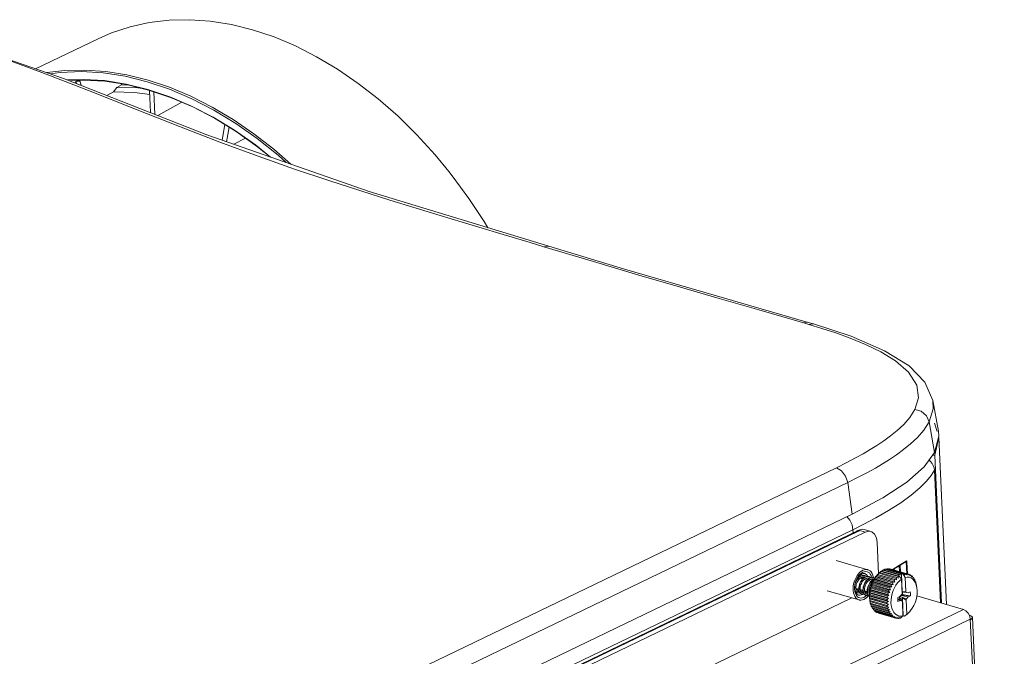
# Model space of a CAD drawing. Header units: millimetres. Extents: x 3925 to 5043, y -86 to 778.
# Tile 271 of 439: x 4931 to 4974, y 137 to 165. Entities that reach past the tile are written whole.
import ezdxf

# ---------------------------------------------------------------- set-up
doc = ezdxf.new("R2010")
doc.units = ezdxf.units.MM
doc.header["$LTSCALE"] = 46.255
for name, color, linetype in [('H30-RIGHT-CODXF_CONTINUOUS_LINE', 7, 'CONTINUOUS'), ('H30K-FOG-FILDXF_CONTINUOUS_LINE', 7, 'CONTINUOUS'), ('H30K-FRONT-CDXF_CONTINUOUS_LINE', 7, 'CONTINUOUS'), ('H30K-SPONGE-DXF_CONTINUOUS_LINE', 7, 'CONTINUOUS'), ('H30K-TOP-COVDXF_CONTINUOUS_LINE', 7, 'CONTINUOUS'), ('PJ-LENS-B10RDXF_CONTINUOUS_LINE', 7, 'CONTINUOUS'), ('SW3DPS-52-39DXF_CONTINUOUS_LINE', 7, 'CONTINUOUS')]:
    doc.layers.add(name, color=color, linetype=linetype)

msp = doc.modelspace()

# ---------------------------------------------------------------- linework, layer by layer
at = {"layer": 'H30-RIGHT-CODXF_CONTINUOUS_LINE', "color": 7, "linetype": 'Continuous', "lineweight": 0}
for p, q in [((4970.5636, 144.7614), (4970.7111, 144.9866)), ((4970.6967, 145.0895), (4970.7111, 144.9866)), ((4970.7111, 144.9866), (4970.9773, 139.2042)), ((4966.8879, 142.9638), (4967.0166, 142.8098)), ((4918.8246, 119.106), (4967.1528, 142.3929)), ((4967.1528, 142.3929), (4967.1593, 142.2522)), ((4968.8904, 140.6544), (4968.9118, 140.6668)), ((4968.9051, 140.6507), (4968.9119, 140.6444)), ((4968.9096, 140.6532), (4969.477, 141.008)), ((4968.9118, 140.6668), (4969.1924, 140.8369)), ((4968.9352, 140.6692), (4968.9632, 140.6434)), ((4968.9632, 140.6434), (4968.9715, 140.6308)), ((4969.187, 140.5578), (4969.1749, 140.8191)), ((4969.1924, 140.8369), (4969.4849, 141.025)), ((4969.2233, 140.5472), (4969.2098, 140.8409)), ((4969.5084, 141.013), (4969.5115, 140.9954)), ((4969.5115, 140.9954), (4969.5363, 140.4562))]:
    msp.add_line(p, q, dxfattribs=at)
for points in [[(4970.4803, 145.4312), (4970.5449, 145.3716), (4970.6123, 145.2851)], [(4970.6123, 145.2851), (4970.6634, 145.1901), (4970.6967, 145.0895)], [(4967.1528, 142.3929), (4967.6345, 142.6317), (4968.1574, 142.9085), (4968.7107, 143.2274), (4969.2388, 143.5664), (4969.7036, 143.9063), (4970.0788, 144.2262), (4970.3599, 144.5112), (4970.5636, 144.7614)], [(4967.0166, 142.8098), (4967.1128, 142.6062), (4967.1528, 142.3929)], [(4969.4525, 140.9927), (4969.4887, 140.9897), (4969.5018, 140.9914), (4969.5115, 140.9954)], [(4969.4704, 141.0067), (4969.4736, 141.0046), (4969.4754, 140.9995), (4969.4999, 140.4668)], [(4969.4849, 141.025), (4969.4828, 141.0146), (4969.477, 141.008)], [(4969.4849, 141.025), (4969.4945, 141.0277), (4969.5026, 141.0234), (4969.5084, 141.013)]]:
    msp.add_lwpolyline(points, dxfattribs=at)
at = {"layer": 'H30K-FOG-FILDXF_CONTINUOUS_LINE', "color": 7, "linetype": 'Continuous', "lineweight": 0}
for p, q in [((4916.5453, 117.864), (4967.4042, 142.3702)), ((4967.6877, 142.2878), (4967.4042, 142.3702)), ((4967.9291, 142.3154), (4967.6455, 142.3979)), ((4916.8288, 117.7815), (4967.6877, 142.2878)), ((4968.2094, 141.8313), (4968.2719, 140.4743)), ((4967.1113, 139.4144), (4944.4052, 128.4736)), ((4971.9804, 138.9124), (4969.9443, 139.5046)), ((4920.1418, 113.9342), (4971.9804, 138.9124)), ((4972.1855, 138.7527), (4972.2522, 138.6225)), ((4972.2522, 138.6225), (4972.2798, 138.4837)), ((4972.353, 138.5121), (4972.2809, 138.4606)), ((4972.3719, 138.5603), (4972.353, 138.5121)), ((4972.371, 138.5682), (4972.3719, 138.5603)), ((4972.372, 138.5603), (4973.7648, 108.2969)), ((4920.4413, 113.5054), (4972.2798, 138.4837)), ((4973.6748, 108.1741), (4972.2798, 138.4837))]:
    msp.add_line(p, q, dxfattribs=at)
for points in [[(4967.4042, 142.3702), (4967.5571, 142.4093), (4967.6455, 142.3977)], [(4967.929, 142.3153), (4967.8407, 142.3268), (4967.6877, 142.2878)], [(4968.2094, 141.8313), (4968.1756, 142.0337), (4968.0971, 142.1932), (4967.9817, 142.2942), (4967.929, 142.3153)], [(4971.9804, 138.9124), (4972.0901, 138.8545), (4972.1855, 138.7527)], [(4972.2423, 138.6611), (4972.3321, 138.6206), (4972.371, 138.5682)]]:
    msp.add_lwpolyline(points, dxfattribs=at)
at = {"layer": 'H30K-FRONT-CDXF_CONTINUOUS_LINE', "color": 7, "linetype": 'Continuous', "lineweight": 0}
for p, q in [((4970.8285, 146.6811), (4970.7204, 147.0421)), ((4970.7255, 145.6472), (4970.909, 146.4121)), ((4970.909, 146.4121), (4970.8974, 146.4506)), ((4971.244, 139.1266), (4970.9087, 146.4121)), ((4970.6396, 145.6513), (4970.7255, 145.6472)), ((4971.0227, 139.191), (4970.7255, 145.6472))]:
    msp.add_line(p, q, dxfattribs=at)
at = {"layer": 'H30K-SPONGE-DXF_CONTINUOUS_LINE', "color": 7, "linetype": 'Continuous', "lineweight": 0}
for p, q in [((4916.6269, 117.9033), (4967.3226, 142.3309)), ((4916.6553, 117.8951), (4967.3509, 142.3227)), ((4916.6647, 117.8923), (4967.3604, 142.3199)), ((4916.6704, 117.8907), (4967.366, 142.3183)), ((4965.6665, 141.4993), (4916.6704, 117.8907))]:
    msp.add_line(p, q, dxfattribs=at)
for points in [[(4967.4561, 142.3727), (4967.4383, 142.3698), (4967.4184, 142.3655), (4967.4005, 142.3608), (4967.3806, 142.3546), (4967.3626, 142.3482), (4967.3417, 142.3397)], [(4967.4465, 142.3572), (4967.4346, 142.3542), (4967.4226, 142.3507), (4967.4086, 142.3463), (4967.3966, 142.342), (4967.3846, 142.3375), (4967.37, 142.3314)], [(4967.3417, 142.3397), (4967.3397, 142.3388), (4967.3357, 142.337), (4967.3337, 142.3361), (4967.3297, 142.3343), (4967.3277, 142.3334), (4967.3226, 142.3309)], [(4967.37, 142.3314), (4967.368, 142.3305), (4967.3641, 142.3288), (4967.3621, 142.3279), (4967.3581, 142.326), (4967.3561, 142.3251), (4967.3509, 142.3227)], [(4967.3795, 142.3287), (4967.3775, 142.3278), (4967.3735, 142.326), (4967.3715, 142.3251), (4967.3675, 142.3233), (4967.3655, 142.3224), (4967.3604, 142.3199)], [(4967.3852, 142.327), (4967.3832, 142.3261), (4967.3792, 142.3244), (4967.3772, 142.3235), (4967.3732, 142.3216), (4967.3712, 142.3207), (4967.366, 142.3183)], [(4967.4559, 142.3545), (4967.444, 142.3514), (4967.432, 142.348), (4967.4181, 142.3435), (4967.4061, 142.3393), (4967.3941, 142.3347), (4967.3795, 142.3287)], [(4967.4425, 142.3478), (4967.4346, 142.3454), (4967.4246, 142.3422), (4967.4146, 142.3387), (4967.4046, 142.335), (4967.3966, 142.3318), (4967.3852, 142.327)]]:
    msp.add_lwpolyline(points, dxfattribs=at)
at = {"layer": 'H30K-TOP-COVDXF_CONTINUOUS_LINE', "color": 7, "linetype": 'Continuous', "lineweight": 0}
for p, q in [((4932.6714, 162.1003), (4926.6367, 164.1716)), ((4953.6528, 154.747), (4953.0521, 154.928)), ((4955.8183, 154.0969), (4953.6528, 154.747)), ((4953.8655, 154.7666), (4957.1817, 153.7758)), ((4961.0882, 152.6352), (4957.1817, 153.7758)), ((4965.2008, 151.4435), (4961.0882, 152.6352)), ((4965.055, 151.4044), (4963.0461, 151.987)), ((4964.9612, 151.4317), (4965.1619, 151.4548)), ((4965.2275, 151.3543), (4965.055, 151.4044)), ((4965.4287, 151.3773), (4965.2008, 151.4435)), ((4965.2275, 151.3543), (4965.4285, 151.3774)), ((4965.7962, 151.1826), (4965.2275, 151.3543)), ((4970.8842, 146.698), (4970.6447, 148.0276)), ((4970.484, 147.1091), (4970.7202, 145.7626)), ((4968.2035, 146.073), (4968.498, 146.2706)), ((4967.9105, 145.8899), (4968.2035, 146.073)), ((4970.2685, 145.1386), (4970.7202, 145.7626)), ((4918.1044, 121.8119), (4966.4326, 145.0987)), ((4966.4326, 145.0987), (4966.8805, 145.3206)), ((4967.7833, 144.8921), (4968.1332, 145.0862)), ((4918.5968, 121.1687), (4966.925, 144.4555)), ((4966.925, 144.4555), (4967.1214, 143.0763)), ((4967.1214, 143.0763), (4918.7931, 119.7895))]:
    msp.add_line(p, q, dxfattribs=at)
for points in [[(4953.0521, 154.928), (4951.7362, 155.3239), (4950.9592, 155.5578), (4950.0887, 155.8204), (4949.1298, 156.1107), (4948.0821, 156.4299), (4946.9309, 156.7847), (4945.6592, 157.1843), (4944.2636, 157.6356), (4942.7592, 158.1413), (4941.1681, 158.7011), (4939.5029, 159.3154), (4937.7374, 159.9947), (4935.8172, 160.7551), (4933.7669, 161.5701), (4931.7287, 162.3567), (4929.8239, 163.0497), (4928.0662, 163.6425)], [(4953.8655, 154.7666), (4946.0222, 157.1561), (4938.9288, 159.6359), (4932.6714, 162.1003)], [(4953.6559, 154.7461), (4953.8426, 154.7724), (4953.8655, 154.7666)], [(4963.0461, 151.987), (4961.3143, 152.4884), (4959.6229, 152.9793), (4957.8077, 153.5095), (4955.8183, 154.0969)], [(4970.6445, 148.0281), (4970.3006, 148.8315), (4969.6042, 149.5454), (4968.5385, 150.2088), (4967.0759, 150.8396), (4965.4285, 151.3774)], [(4969.853, 147.6386), (4970.0153, 148.1566), (4969.9452, 148.7045), (4969.5843, 149.2722), (4969.0144, 149.762), (4968.3682, 150.1557), (4967.7, 150.4803), (4967.0379, 150.7531), (4966.4004, 150.9844), (4965.7962, 151.1826)], [(4970.484, 147.1091), (4970.6579, 147.6645), (4970.645, 148.0261)], [(4968.498, 146.2706), (4968.7922, 146.486), (4969.0847, 146.7246), (4969.3693, 146.9923), (4969.6329, 147.2951), (4969.853, 147.6386)], [(4969.853, 147.6386), (4970.1403, 147.562), (4970.368, 147.371), (4970.484, 147.1091)], [(4969.0575, 145.6661), (4969.3645, 145.8908), (4969.671, 146.1409), (4969.9706, 146.4228), (4970.2496, 146.7433), (4970.484, 147.1091)], [(4970.7202, 145.7626), (4970.9047, 146.479), (4970.8851, 146.6981)], [(4966.8805, 145.3206), (4967.2676, 145.5234), (4967.6068, 145.7115), (4967.9105, 145.8899)], [(4968.1332, 145.0862), (4968.4474, 145.2707), (4968.7512, 145.4605), (4969.0575, 145.6661)], [(4966.4326, 145.0987), (4966.6551, 144.9689), (4966.8327, 144.7368), (4966.925, 144.4555)], [(4967.1214, 143.0763), (4968.455, 143.7788), (4969.5101, 144.4694), (4970.2685, 145.1386)], [(4966.925, 144.4555), (4967.3849, 144.6833), (4967.7833, 144.8921)]]:
    msp.add_lwpolyline(points, dxfattribs=at)
at = {"layer": 'PJ-LENS-B10RDXF_CONTINUOUS_LINE', "color": 7, "linetype": 'Continuous', "lineweight": 0}
for p, q in [((4934.1782, 163.8313), (4931.4533, 162.5184)), ((4933.5442, 162.056), (4932.8481, 162.0307)), ((4933.5342, 162.024), (4932.9306, 161.9982)), ((4933.2172, 161.9285), (4933.1587, 161.9084)), ((4933.1926, 161.9721), (4933.1834, 162.009)), ((4933.1926, 161.9721), (4933.3724, 161.9787)), ((4933.2339, 161.8787), (4933.2087, 161.98)), ((4933.3724, 161.9787), (4933.3629, 162.0167)), ((4933.3724, 161.9787), (4933.3889, 161.9866)), ((4933.3889, 161.9866), (4933.4357, 161.7993)), ((4934.9933, 161.7077), (4935.1991, 161.8173)), ((4935.1991, 161.8173), (4935.1878, 161.8623)), ((4935.4958, 161.8087), (4935.1991, 161.8173)), ((4936.3847, 161.5911), (4935.4228, 161.8266)), ((4934.5694, 161.3528), (4934.8531, 161.5121)), ((4934.9933, 161.7077), (4934.8531, 161.5121)), ((4937.3104, 161.2996), (4936.3576, 161.6201)), ((4937.3501, 161.2663), (4936.3847, 161.5911)), ((4936.4718, 160.6035), (4936.427, 161.5769)), ((4936.6618, 160.5287), (4936.6165, 161.5131)), ((4936.7853, 160.4801), (4937.841, 161.0563)), ((4938.3145, 160.8538), (4937.3501, 161.2663)), ((4939.5954, 159.4028), (4939.7209, 160.0803)), ((4939.9065, 159.9663), (4939.7895, 159.335)), ((4940.1061, 159.2243), (4940.6153, 159.4923)), ((4949.5019, 158.0373), (4949.6539, 157.8439))]:
    msp.add_line(p, q, dxfattribs=at)
for points in [[(4934.1782, 163.8313), (4934.7628, 164.0855), (4935.5787, 164.3552), (4936.4132, 164.5394), (4937.2854, 164.6428), (4938.1714, 164.6619), (4939.0822, 164.5974), (4940.0023, 164.4499), (4940.9331, 164.2194)], [(4940.9331, 164.2194), (4941.8678, 163.9073), (4942.799, 163.5163), (4943.7285, 163.0456), (4944.6404, 162.5035), (4945.5459, 161.8831), (4946.4202, 161.2018), (4947.2834, 160.4437), (4948.1027, 159.638), (4948.9059, 158.7569), (4949.5019, 158.0373)], [(4936.3713, 162.0213), (4935.4404, 162.2518), (4934.5204, 162.3993), (4933.6096, 162.4638), (4932.7235, 162.4447), (4931.9389, 162.3517)], [(4932.0955, 162.298), (4932.5292, 162.3586), (4933.458, 162.3935), (4934.3995, 162.3371), (4935.3613, 162.1894), (4936.3301, 161.9519), (4937.303, 161.6257), (4938.2771, 161.2115), (4939.2391, 160.7153), (4940.1967, 160.1327), (4941.1262, 159.4787), (4942.0459, 158.7399), (4942.3925, 158.425)], [(4935.4228, 161.8266), (4934.4712, 161.9711), (4933.5342, 162.024)], [(4936.3576, 161.6201), (4935.4086, 161.8538), (4934.4665, 161.9997), (4933.5442, 162.056)], [(4942.6, 158.3525), (4941.8584, 159.0037), (4940.9841, 159.685), (4940.0786, 160.3054), (4939.1666, 160.8475), (4938.2372, 161.3183), (4937.3059, 161.7092), (4936.3713, 162.0213)], [(4936.4352, 161.3991), (4935.774, 161.4857), (4934.8531, 161.5121)], [(4936.1285, 161.6538), (4935.9204, 161.6811), (4934.9933, 161.7077)], [(4940.144, 159.8342), (4939.2065, 160.4057), (4938.2645, 160.8928), (4937.3104, 161.2996)], [(4940.2163, 159.7761), (4939.2715, 160.3562), (4938.3145, 160.8538)], [(4941.713, 158.6625), (4941.0538, 159.1929), (4940.144, 159.8342)], [(4941.694, 158.6692), (4941.1428, 159.1172), (4940.2163, 159.7761)], [(4949.6539, 157.8439), (4950.3806, 156.8569), (4951.0426, 155.8558), (4951.208, 155.5762)]]:
    msp.add_lwpolyline(points, dxfattribs=at)
at = {"layer": 'SW3DPS-52-39DXF_CONTINUOUS_LINE', "color": 7, "linetype": 'Continuous', "lineweight": 0}
for p, q in [((4966.4186, 141.0479), (4967.8037, 140.645)), ((4968.495, 140.6399), (4969.1896, 140.4378)), ((4968.5516, 140.6635), (4968.5109, 140.6352)), ((4968.5516, 140.6635), (4969.2462, 140.4614)), ((4968.5863, 140.6745), (4969.3424, 140.4545)), ((4968.6425, 140.6865), (4968.6099, 140.6676)), ((4968.6425, 140.6865), (4969.3986, 140.4666)), ((4968.6766, 140.6904), (4969.4327, 140.4705)), ((4968.7313, 140.6907), (4968.7101, 140.6806)), ((4968.7313, 140.6907), (4969.4874, 140.4708)), ((4968.7642, 140.6873), (4969.5203, 140.4674)), ((4968.8164, 140.6759), (4968.8107, 140.6738)), ((4968.8164, 140.6759), (4969.5725, 140.456)), ((4967.3941, 140.4678), (4967.3377, 140.3931)), ((4967.3945, 140.2961), (4967.3566, 140.3071)), ((4967.4116, 140.3865), (4967.4365, 140.4106)), ((4967.4641, 140.3536), (4967.4185, 140.3196)), ((4967.4212, 140.2335), (4967.4562, 140.2684)), ((4967.4365, 140.4106), (4967.4881, 140.4472)), ((4967.4562, 140.2684), (4967.4931, 140.2968)), ((4967.4602, 140.3887), (4967.4742, 140.3853)), ((4967.5116, 140.3789), (4967.4641, 140.3536)), ((4967.5795, 140.2422), (4967.4654, 140.2754)), ((4967.4742, 140.3853), (4967.4735, 140.3855)), ((4967.4931, 140.3785), (4967.4742, 140.3853)), ((4967.4915, 140.4464), (4967.4878, 140.447)), ((4967.4878, 140.2927), (4967.495, 140.2668)), ((4967.4918, 140.4463), (4967.4881, 140.4472)), ((4967.4918, 140.4463), (4967.4915, 140.4464)), ((4967.5152, 140.438), (4967.4915, 140.4464)), ((4967.5017, 140.3736), (4967.4931, 140.3785)), ((4967.4931, 140.2968), (4967.5311, 140.3182)), ((4967.5598, 140.3949), (4967.5116, 140.3789)), ((4967.6074, 140.4012), (4967.5598, 140.3949)), ((4967.6076, 140.3377), (4967.645, 140.335)), ((4967.6492, 140.2997), (4967.6289, 140.3361)), ((4967.645, 140.335), (4967.6592, 140.3315)), ((4967.6764, 140.3926), (4967.6457, 140.399)), ((4967.7645, 140.1884), (4967.6504, 140.2216)), ((4967.6592, 140.3315), (4967.6584, 140.3317)), ((4967.6765, 140.3254), (4967.6584, 140.3317)), ((4967.6773, 140.2138), (4967.6717, 140.2381)), ((4967.674, 140.3263), (4967.6862, 140.3195)), ((4967.6768, 140.3925), (4967.6764, 140.3926)), ((4967.7004, 140.3841), (4967.6764, 140.3926)), ((4967.6866, 140.3197), (4967.6765, 140.3254)), ((4967.7927, 140.2839), (4967.8299, 140.2812)), ((4967.8507, 140.3416), (4967.8058, 140.3467)), ((4967.8342, 140.2459), (4967.8139, 140.2823)), ((4967.8299, 140.2812), (4967.8442, 140.2777)), ((4967.8322, 140.2806), (4967.8398, 140.2489)), ((4967.8442, 140.2777), (4967.8435, 140.2779)), ((4967.8632, 140.2708), (4967.8442, 140.2777)), ((4967.8615, 140.3388), (4967.8507, 140.3416)), ((4967.8618, 140.3387), (4967.8615, 140.3388)), ((4967.8852, 140.3303), (4967.8615, 140.3388)), ((4967.8717, 140.266), (4967.8632, 140.2708)), ((4967.9775, 140.2301), (4968.0149, 140.2274)), ((4968.0191, 140.1921), (4967.9989, 140.2285)), ((4968.0464, 140.285), (4968.0018, 140.2926)), ((4968.0149, 140.2274), (4968.0292, 140.2239)), ((4968.0643, 140.2162), (4968.0191, 140.1921)), ((4968.0292, 140.2239), (4968.0284, 140.2241)), ((4968.0469, 140.2176), (4968.0292, 140.2239)), ((4968.0468, 140.2849), (4968.0464, 140.285)), ((4968.0702, 140.2766), (4968.0464, 140.285)), ((4968.0566, 140.2121), (4968.0469, 140.2176)), ((4968.0958, 140.2624), (4968.0702, 140.2766)), ((4968.0848, 140.2225), (4968.8409, 140.0026)), ((4968.9143, 140.0045), (4968.0913, 140.2438)), ((4968.1275, 140.2926), (4968.8835, 140.0727)), ((4968.1421, 140.3293), (4968.1891, 140.3849)), ((4968.1551, 140.3336), (4968.9112, 140.1137)), ((4968.9838, 140.1073), (4968.1609, 140.3467)), ((4968.1891, 140.3849), (4968.2352, 140.4355)), ((4968.2026, 140.3965), (4968.9586, 140.1766)), ((4968.2349, 140.4351), (4968.2329, 140.4327)), ((4968.2329, 140.4327), (4968.989, 140.2127)), ((4968.2352, 140.4355), (4968.2349, 140.4351)), ((4968.2371, 140.4374), (4968.2352, 140.4355)), ((4969.0601, 140.1981), (4968.2371, 140.4374)), ((4968.2841, 140.4872), (4969.0402, 140.2673)), ((4968.3165, 140.5178), (4969.0726, 140.2979)), ((4968.3707, 140.5628), (4969.1267, 140.3429)), ((4968.4045, 140.5873), (4969.1606, 140.3674)), ((4968.4604, 140.622), (4969.155, 140.4199)), ((4968.989, 140.2127), (4969.0601, 140.1981)), ((4969.0726, 140.2979), (4969.1415, 140.275)), ((4969.1359, 140.3746), (4969.155, 140.4199)), ((4969.1606, 140.3674), (4969.1891, 140.3541)), ((4969.1891, 140.3541), (4969.2729, 140.2319)), ((4969.1896, 140.4378), (4969.2185, 140.4091)), ((4969.2185, 140.4091), (4969.2462, 140.4614)), ((4969.2965, 139.6229), (4969.2729, 140.2319)), ((4969.2783, 140.4717), (4969.3398, 140.4538)), ((4969.3089, 139.6822), (4969.2783, 140.4717)), ((4969.3398, 140.4538), (4969.3424, 140.4545)), ((4969.4389, 140.3094), (4969.3398, 140.4538)), ((4969.3424, 140.4545), (4969.4005, 140.4091)), ((4969.4327, 140.4705), (4969.4543, 140.4497)), ((4969.4389, 140.3094), (4969.4624, 139.7004)), ((4969.4543, 140.4497), (4969.4862, 140.4187)), ((4969.5203, 140.4674), (4969.5619, 140.4184)), ((4969.5619, 140.4184), (4969.5688, 140.4102)), ((4969.6035, 140.4455), (4969.6379, 140.3963)), ((4969.6112, 140.4344), (4969.6521, 140.4225)), ((4969.6379, 140.3963), (4969.6467, 140.3837)), ((4969.6806, 140.405), (4969.6954, 140.3795)), ((4969.6954, 140.3795), (4969.7247, 140.371)), ((4969.6954, 140.3795), (4969.7183, 140.3397)), ((4969.7501, 140.3469), (4969.7685, 140.3084)), ((4969.7685, 140.3084), (4969.7889, 140.3025)), ((4969.7685, 140.3084), (4969.7823, 140.2791)), ((4969.8108, 140.2722), (4969.8244, 140.2372)), ((4969.8244, 140.2372), (4969.8374, 140.2031)), ((4969.8301, 140.2221), (4969.8434, 140.2183)), ((4967.2314, 139.7196), (4967.2232, 139.8038)), ((4967.2238, 139.8497), (4967.2255, 139.8235)), ((4967.2254, 139.7817), (4967.2275, 139.7838)), ((4967.2255, 139.8235), (4967.2357, 139.7725)), ((4967.2275, 139.7838), (4967.2322, 139.7898)), ((4967.4088, 139.7959), (4967.2891, 139.8307)), ((4967.3034, 139.7694), (4967.2927, 139.8058)), ((4967.3664, 139.7873), (4967.3828, 139.8035)), ((4967.5938, 139.7421), (4967.4741, 139.7769)), ((4967.9495, 140.1346), (4967.8354, 140.1678)), ((4967.8467, 139.7529), (4967.8482, 139.8002)), ((4967.8623, 140.16), (4967.8567, 140.1843)), ((4967.9188, 139.7881), (4968.6749, 139.5682)), ((4967.9312, 139.8396), (4968.6872, 139.6197)), ((4968.7582, 139.6444), (4967.9353, 139.8837)), ((4967.955, 139.9228), (4968.711, 139.7028)), ((4967.9717, 139.9731), (4968.7278, 139.7531)), ((4968.0191, 140.1921), (4967.9735, 140.1581)), ((4968.8004, 139.7707), (4967.9774, 140.0101)), ((4968.0024, 140.0534), (4968.7585, 139.8335)), ((4968.0233, 140.1015), (4968.7794, 139.8816)), ((4968.8527, 139.8915), (4968.0298, 140.1309)), ((4968.0603, 140.1775), (4968.8164, 139.9576)), ((4968.7794, 139.8816), (4968.8527, 139.8915)), ((4968.8409, 140.0026), (4968.9143, 140.0045)), ((4968.9112, 140.1137), (4968.9838, 140.1073)), ((4969.8614, 140.1824), (4969.8722, 140.1473)), ((4969.8722, 140.1473), (4969.8825, 140.1131)), ((4969.8798, 140.1221), (4969.8872, 140.12)), ((4969.9168, 140.0109), (4969.9194, 140.0095)), ((4969.9285, 139.9648), (4969.9308, 139.9516)), ((4969.9446, 139.8725), (4969.9308, 139.9516)), ((4966.0335, 139.7279), (4967.4187, 139.325)), ((4967.2402, 139.7604), (4967.2266, 139.7567)), ((4967.2486, 139.738), (4967.2312, 139.7377)), ((4967.2312, 139.7376), (4967.2489, 139.7371)), ((4967.2328, 139.7109), (4967.2314, 139.7196)), ((4967.249, 139.6421), (4967.2328, 139.7109)), ((4967.2357, 139.7725), (4967.2525, 139.7275)), ((4967.2525, 139.7275), (4967.2753, 139.6899)), ((4967.2913, 139.6755), (4967.3191, 139.6502)), ((4967.318, 139.7395), (4967.3034, 139.7694)), ((4967.3363, 139.7162), (4967.318, 139.7395)), ((4967.3191, 139.6502), (4967.3507, 139.6343)), ((4967.3344, 139.6408), (4967.3549, 139.633)), ((4967.3585, 139.6997), (4967.3363, 139.7162)), ((4967.3507, 139.6343), (4967.3546, 139.6331)), ((4967.3546, 139.6331), (4967.3549, 139.633)), ((4967.3731, 139.6939), (4967.3585, 139.6997)), ((4967.372, 139.6942), (4967.3731, 139.6939)), ((4967.3883, 139.6911), (4967.3731, 139.694)), ((4967.3731, 139.6939), (4967.3875, 139.6909)), ((4967.421, 139.7178), (4967.4378, 139.6731)), ((4967.4882, 139.7161), (4967.4776, 139.7523)), ((4967.5029, 139.686), (4967.4882, 139.7161)), ((4967.5212, 139.6625), (4967.5029, 139.686)), ((4967.5127, 139.6733), (4967.53, 139.6863)), ((4967.5195, 139.5869), (4967.5399, 139.5792)), ((4967.53, 139.6863), (4967.5659, 139.7236)), ((4967.5396, 139.5793), (4967.5399, 139.5792)), ((4967.5569, 139.6404), (4967.5581, 139.6401)), ((4967.5659, 139.7236), (4967.5819, 139.7456)), ((4967.6058, 139.6648), (4967.6226, 139.6197)), ((4967.7788, 139.6883), (4967.6591, 139.7231)), ((4967.6733, 139.6622), (4967.6626, 139.6985)), ((4967.6683, 139.5602), (4967.6972, 139.5374)), ((4967.6972, 139.5374), (4967.7246, 139.5255)), ((4967.7045, 139.5331), (4967.7249, 139.5254)), ((4967.7246, 139.5255), (4967.7249, 139.5254)), ((4967.742, 139.5866), (4967.7431, 139.5863)), ((4967.7907, 139.6113), (4967.8075, 139.566)), ((4967.8425, 139.7561), (4967.8521, 139.7013)), ((4967.8619, 139.6641), (4967.8441, 139.6693)), ((4967.8521, 139.7013), (4967.8467, 139.7529)), ((4967.8705, 139.638), (4967.8538, 139.6235)), ((4967.8563, 139.6152), (4967.8742, 139.6307)), ((4967.8721, 139.58), (4967.8581, 139.6088)), ((4967.8756, 139.6278), (4967.8677, 139.6435)), ((4967.8708, 139.4912), (4967.8715, 139.4907)), ((4968.7004, 139.257), (4967.8774, 139.4963)), ((4967.8821, 139.4353), (4968.6382, 139.2154)), ((4968.7052, 139.1334), (4967.8822, 139.3728)), ((4967.8822, 139.3728), (4967.8864, 139.3408)), ((4967.883, 139.5171), (4968.6391, 139.2972)), ((4967.884, 139.3861), (4968.6401, 139.1662)), ((4968.7078, 139.385), (4967.8848, 139.6243)), ((4967.8859, 139.5681), (4968.642, 139.3482)), ((4967.8946, 139.652), (4968.6507, 139.4321)), ((4967.9024, 139.7037), (4968.6585, 139.4838)), ((4968.7272, 139.515), (4967.9043, 139.7543)), ((4968.7078, 139.385), (4968.6507, 139.4321)), ((4969.1096, 139.3692), (4969.1136, 139.4309)), ((4969.1098, 139.3728), (4969.2925, 139.2802)), ((4969.1102, 139.3537), (4969.2136, 139.2951)), ((4969.1247, 139.3653), (4969.1114, 139.397)), ((4969.1136, 139.4309), (4969.2066, 139.4767)), ((4969.2986, 139.3424), (4969.1809, 139.4111)), ((4969.4923, 139.3736), (4969.201, 139.474)), ((4969.2066, 139.4767), (4969.2815, 139.5635)), ((4969.5673, 139.4604), (4969.2425, 139.5183)), ((4969.3183, 139.5356), (4969.2453, 139.5216)), ((4969.2815, 139.5635), (4969.2965, 139.6229)), ((4969.2927, 139.7195), (4969.3089, 139.6822)), ((4969.2944, 139.6773), (4969.4814, 139.6569)), ((4969.5603, 139.642), (4969.2945, 139.6734)), ((4969.319, 139.4232), (4969.2986, 139.3424)), ((4969.3089, 139.6822), (4969.4624, 139.7004)), ((4969.3173, 139.6707), (4969.3181, 139.6662)), ((4969.3523, 139.6666), (4969.3181, 139.6662)), ((4969.3183, 139.5356), (4969.6253, 139.5092)), ((4969.4774, 139.3142), (4969.319, 139.4232)), ((4969.3495, 138.6337), (4969.319, 139.4232)), ((4969.3205, 139.5604), (4969.6259, 139.5091)), ((4969.4624, 139.7004), (4969.4814, 139.6569)), ((4969.4923, 139.3736), (4969.4774, 139.3142)), ((4969.4814, 139.6569), (4969.5603, 139.642)), ((4969.5673, 139.4604), (4969.4923, 139.3736)), ((4969.5603, 139.642), (4969.6536, 139.6832)), ((4969.6603, 139.5062), (4969.5673, 139.4604)), ((4969.6561, 139.67), (4969.6228, 139.6696)), ((4969.6259, 139.5091), (4969.6603, 139.5062)), ((4969.6536, 139.6832), (4969.6561, 139.67)), ((4967.8842, 139.3395), (4967.8979, 139.2605)), ((4967.8864, 139.3408), (4967.8911, 139.308)), ((4967.8911, 139.308), (4968.6472, 139.0881)), ((4967.8978, 139.2616), (4968.6539, 139.0417)), ((4967.8978, 139.2616), (4967.8979, 139.2605)), ((4968.722, 139.0167), (4967.8991, 139.2561)), ((4967.9126, 139.1887), (4968.6687, 138.9687)), ((4967.924, 139.1459), (4968.6801, 138.9259)), ((4967.9462, 139.0796), (4968.7023, 138.8597)), ((4967.9621, 139.0412), (4968.7182, 138.8213)), ((4967.9914, 138.9829), (4968.7475, 138.763)), ((4968.0114, 138.9498), (4968.7674, 138.7298)), ((4968.028, 138.9449), (4968.0471, 138.9004)), ((4968.7004, 139.257), (4968.6391, 139.2972)), ((4968.7052, 139.1334), (4968.6401, 139.1662)), ((4968.722, 139.0167), (4968.6539, 139.0417)), ((4968.7506, 138.9092), (4968.6801, 138.9259)), ((4969.2136, 139.2951), (4969.1205, 139.254)), ((4969.2147, 139.3253), (4969.2097, 139.3222)), ((4969.2925, 139.2802), (4969.2136, 139.2951)), ((4969.2314, 139.3112), (4969.2147, 139.3253)), ((4969.3114, 139.2367), (4969.2925, 139.2802)), ((4969.2986, 139.3424), (4969.3008, 139.2612)), ((4969.335, 138.6277), (4969.3114, 139.2367)), ((4969.4774, 139.3142), (4969.501, 138.7052)), ((4968.0471, 138.9004), (4968.8032, 138.6805)), ((4968.0709, 138.8732), (4968.8269, 138.6533)), ((4968.0954, 138.866), (4968.1124, 138.8339)), ((4968.1124, 138.8339), (4968.8685, 138.6139)), ((4968.1394, 138.813), (4968.8955, 138.5931)), ((4968.1741, 138.8029), (4968.1859, 138.7845)), ((4968.1859, 138.7845), (4968.942, 138.5646)), ((4968.2157, 138.7704), (4968.9718, 138.5505)), ((4968.2637, 138.7564), (4968.2662, 138.7532)), ((4968.2662, 138.7532), (4969.0223, 138.5333)), ((4968.7905, 138.8129), (4968.7182, 138.8213)), ((4968.8407, 138.7297), (4968.7674, 138.7298)), ((4968.9004, 138.6612), (4968.8269, 138.6533)), ((4968.9387, 138.6024), (4968.8955, 138.5931)), ((4968.9683, 138.6088), (4968.9387, 138.6024)), ((4968.988, 138.5556), (4968.9718, 138.5505)), ((4969.0432, 138.5735), (4968.988, 138.5556)), ((4969.0684, 138.5323), (4969.0543, 138.5263)), ((4969.1237, 138.5559), (4969.0684, 138.5323)), ((4969.0684, 138.5323), (4969.1079, 138.5208)), ((4969.1688, 138.5354), (4969.1415, 138.521)), ((4969.208, 138.5565), (4969.1688, 138.5354)), ((4969.1688, 138.5354), (4969.1971, 138.5272)), ((4969.2589, 138.552), (4969.2316, 138.5346)), ((4969.335, 138.6277), (4969.2589, 138.552)), ((4969.3268, 138.6195), (4969.3337, 138.6236)), ((4969.3337, 138.6236), (4969.3495, 138.6337)), ((4969.3495, 138.6337), (4969.411, 138.6158)), ((4969.411, 138.6158), (4969.501, 138.7052)), ((4969.4135, 138.6175), (4969.411, 138.6158)), ((4969.4618, 138.6594), (4969.4687, 138.6574)), ((4969.4853, 138.6709), (4969.4687, 138.6574)), ((4969.5019, 138.685), (4969.4853, 138.6709)), ((4969.5547, 138.7349), (4969.5515, 138.7343)), ((4969.6397, 138.8271), (4969.5812, 138.763))]:
    msp.add_line(p, q, dxfattribs=at)
for points in [[(4967.8037, 140.645), (4967.7839, 140.65), (4967.7201, 140.6556), (4967.6538, 140.6462), (4967.5865, 140.622)], [(4968.0511, 140.2833), (4968.0437, 140.3314), (4968.0204, 140.4131), (4967.988, 140.4853), (4967.9471, 140.5463), (4967.8987, 140.5947), (4967.8439, 140.6296), (4967.8037, 140.645)], [(4968.4604, 140.622), (4968.4777, 140.6312), (4968.495, 140.6399)], [(4968.5516, 140.6635), (4968.5689, 140.6693), (4968.5863, 140.6745)], [(4968.6425, 140.6865), (4968.6596, 140.6888), (4968.6766, 140.6904)], [(4968.7313, 140.6907), (4968.7479, 140.6894), (4968.7642, 140.6873)], [(4967.3377, 140.3931), (4967.2876, 140.3092), (4967.2446, 140.2181), (4967.2098, 140.1217), (4967.184, 140.0223), (4967.1677, 139.9221), (4967.1614, 139.8233), (4967.165, 139.7281), (4967.1787, 139.6386)], [(4967.2232, 139.8038), (4967.2247, 139.8919), (4967.2356, 139.9825), (4967.2558, 140.0731), (4967.2846, 140.1612), (4967.3219, 140.2459), (4967.3663, 140.3241)], [(4967.4156, 140.3058), (4967.3747, 140.2617), (4967.3376, 140.2112), (4967.3053, 140.1557), (4967.2782, 140.0963), (4967.2572, 140.0349), (4967.2425, 139.9729), (4967.2346, 139.9124), (4967.2333, 139.8542)], [(4967.4185, 140.3196), (4967.3759, 140.2778), (4967.3372, 140.2296), (4967.3031, 140.176), (4967.2745, 140.1186), (4967.2539, 140.0645)], [(4967.2927, 139.8058), (4967.2866, 139.8477), (4967.2855, 139.894), (4967.2898, 139.9436), (4967.2995, 139.9952), (4967.3146, 140.0474), (4967.3349, 140.0987), (4967.3598, 140.1476), (4967.3888, 140.1929), (4967.4212, 140.2335)], [(4967.3663, 140.3241), (4967.4168, 140.3937), (4967.4397, 140.4203)], [(4967.5865, 140.622), (4967.5199, 140.5836), (4967.4552, 140.5318), (4967.3941, 140.4678)], [(4967.4011, 140.3026), (4967.3954, 140.3605), (4967.3947, 140.3633)], [(4967.4035, 140.3754), (4967.4225, 140.3464), (4967.4304, 140.3285)], [(4967.4354, 140.3322), (4967.4205, 140.3591), (4967.405, 140.3775)], [(4967.6032, 140.2655), (4967.5607, 140.2238), (4967.522, 140.1755), (4967.488, 140.122), (4967.4594, 140.0646), (4967.4367, 140.0048), (4967.4202, 139.9439), (4967.4102, 139.8834), (4967.407, 139.8246)], [(4967.4142, 140.3902), (4967.4233, 140.3915), (4967.4602, 140.3887)], [(4967.5057, 140.371), (4967.4595, 140.3426), (4967.4156, 140.3058)], [(4967.6203, 140.2697), (4967.5776, 140.2285), (4967.5385, 140.1804), (4967.5038, 140.1267), (4967.4744, 140.0689), (4967.4506, 140.0082), (4967.4331, 139.9461), (4967.4222, 139.8845), (4967.418, 139.8249)], [(4967.4215, 140.3913), (4967.4247, 140.3893), (4967.4496, 140.3643), (4967.4592, 140.3499)], [(4967.463, 140.3527), (4967.4618, 140.3545), (4967.4347, 140.3831), (4967.4222, 140.3914)], [(4967.4397, 140.4203), (4967.4719, 140.453), (4967.5305, 140.5007), (4967.5909, 140.5356), (4967.6517, 140.5569), (4967.7115, 140.5642), (4967.7688, 140.5574), (4967.8222, 140.5365), (4967.8706, 140.5021), (4967.9127, 140.4548), (4967.9471, 140.3966), (4967.9735, 140.3279), (4967.9813, 140.2933)], [(4967.4705, 139.8405), (4967.4748, 139.8902), (4967.4846, 139.9419), (4967.4998, 139.9941), (4967.5201, 140.0453), (4967.545, 140.0941), (4967.574, 140.1394), (4967.6064, 140.18), (4967.6415, 140.2148)], [(4967.4735, 140.3855), (4967.489, 140.3801), (4967.5012, 140.3733)], [(4967.4881, 140.4472), (4967.5409, 140.4719), (4967.5934, 140.4839), (4967.6443, 140.4829), (4967.6689, 140.4775)], [(4967.5044, 140.2641), (4967.5015, 140.276), (4967.4931, 140.2968)], [(4967.6457, 140.399), (4967.5999, 140.3996), (4967.5529, 140.3901), (4967.5057, 140.371)], [(4967.5772, 140.3972), (4967.5556, 140.4156), (4967.5152, 140.438)], [(4967.5311, 140.3182), (4967.5695, 140.3319), (4967.6076, 140.3377)], [(4967.5638, 140.2468), (4967.5589, 140.2756), (4967.5442, 140.3229)], [(4967.5571, 140.3275), (4967.575, 140.3038), (4967.5953, 140.2655), (4967.5973, 140.2597)], [(4967.7884, 140.2118), (4967.7459, 140.1702), (4967.7073, 140.1221), (4967.6734, 140.0689), (4967.6449, 140.0118), (4967.6221, 139.9522), (4967.6054, 139.8914), (4967.5953, 139.8308), (4967.592, 139.7718)], [(4967.6964, 140.325), (4967.6488, 140.2996), (4967.6032, 140.2655)], [(4967.8161, 140.2248), (4967.773, 140.1857), (4967.7331, 140.1395), (4967.6974, 140.0874), (4967.6667, 140.0309), (4967.6415, 139.9711), (4967.6224, 139.9096), (4967.6096, 139.8479), (4967.6035, 139.7876)], [(4967.6768, 140.3925), (4967.6536, 140.3979), (4967.6074, 140.4012)], [(4967.712, 140.327), (4967.6653, 140.3027), (4967.6203, 140.2697)], [(4967.6415, 140.2148), (4967.6783, 140.2431), (4967.7161, 140.2643)], [(4967.6689, 140.4775), (4967.6921, 140.469), (4967.7355, 140.4425), (4967.7734, 140.4041), (4967.8047, 140.355), (4967.8082, 140.3463)], [(4967.7927, 140.3474), (4967.7448, 140.3411), (4967.6964, 140.325)], [(4967.7622, 140.3434), (4967.7408, 140.3617), (4967.7004, 140.3841)], [(4967.8058, 140.3467), (4967.7593, 140.3419), (4967.712, 140.327)], [(4967.7161, 140.2643), (4967.7544, 140.2781), (4967.7927, 140.2839)], [(4967.7421, 140.2737), (4967.76, 140.2501), (4967.7804, 140.2115), (4967.7823, 140.2059)], [(4968.0603, 140.2087), (4968.0209, 140.1856), (4967.9765, 140.1499), (4967.9349, 140.1065), (4967.8972, 140.0566), (4967.8639, 140.0012), (4967.8361, 139.942), (4967.8143, 139.8805), (4967.7989, 139.8185), (4967.7902, 139.7576), (4967.7881, 139.699), (4967.7928, 139.6442), (4967.8039, 139.5947), (4967.8211, 139.552), (4967.8437, 139.5171), (4967.8708, 139.4912)], [(4967.8815, 140.2712), (4967.8339, 140.2458), (4967.7884, 140.2118)], [(4967.8618, 140.3387), (4967.8389, 140.3441), (4967.7927, 140.3474)], [(4967.9083, 140.2776), (4967.8614, 140.2556), (4967.8161, 140.2248)], [(4967.8262, 140.1608), (4967.8631, 140.1892), (4967.9009, 140.2105)], [(4967.8435, 140.2779), (4967.8589, 140.2725), (4967.8711, 140.2657)], [(4967.8842, 139.3395), (4967.8746, 139.4102), (4967.8694, 139.5441), (4967.8798, 139.6835), (4967.9056, 139.8244), (4967.946, 139.9632), (4967.9999, 140.096), (4968.0658, 140.2191), (4968.1421, 140.3293)], [(4967.9775, 140.2936), (4967.9297, 140.2872), (4967.8815, 140.2712)], [(4967.9472, 140.2895), (4967.9256, 140.308), (4967.8852, 140.3303)], [(4967.9009, 140.2105), (4967.9391, 140.2242), (4967.9775, 140.2301)], [(4968.0018, 140.2926), (4967.9554, 140.2901), (4967.9083, 140.2776)], [(4967.9271, 140.2199), (4967.9451, 140.1962), (4967.9654, 140.1576), (4967.9674, 140.1521)], [(4968.0468, 140.2849), (4968.0239, 140.2903), (4967.9775, 140.2936)], [(4968.0284, 140.2241), (4968.0442, 140.2186), (4968.0562, 140.2119)], [(4968.0603, 140.1775), (4968.0724, 140.2002), (4968.0848, 140.2225)], [(4968.0913, 140.2438), (4968.0879, 140.2333), (4968.0848, 140.2225)], [(4968.1275, 140.2926), (4968.109, 140.268), (4968.0913, 140.2438)], [(4968.1275, 140.2926), (4968.1412, 140.3133), (4968.1551, 140.3336)], [(4968.1609, 140.3467), (4968.1579, 140.3402), (4968.1551, 140.3336)], [(4968.2026, 140.3965), (4968.1813, 140.3714), (4968.1609, 140.3467)], [(4968.2026, 140.3965), (4968.2176, 140.4148), (4968.2329, 140.4327)], [(4968.2841, 140.4872), (4968.2602, 140.4621), (4968.2371, 140.4374)], [(4968.2841, 140.4872), (4968.3003, 140.5028), (4968.3165, 140.5178)], [(4968.3707, 140.5628), (4968.3441, 140.5383), (4968.3209, 140.5165)], [(4968.3707, 140.5628), (4968.3875, 140.5754), (4968.4045, 140.5873)], [(4968.4604, 140.622), (4968.4315, 140.5987), (4968.4141, 140.5845)], [(4969.2729, 140.2319), (4969.1858, 140.1621), (4969.1038, 140.075), (4969.0288, 139.9726), (4968.9628, 139.8577), (4968.9075, 139.733), (4968.8641, 139.6018), (4968.8338, 139.4671), (4968.8173, 139.3326), (4968.8151, 139.2014), (4968.8272, 139.0769), (4968.8534, 138.9622), (4968.8928, 138.8602), (4968.9446, 138.7734), (4969.0075, 138.704), (4969.0799, 138.6537), (4969.16, 138.6238), (4969.2457, 138.6151), (4969.335, 138.6277)], [(4968.9586, 140.1766), (4968.9737, 140.1949), (4968.989, 140.2127)], [(4969.0402, 140.2673), (4969.0564, 140.2828), (4969.0726, 140.2979)], [(4969.0601, 140.1981), (4969.0504, 140.2322), (4969.0402, 140.2673)], [(4969.1267, 140.3429), (4969.1436, 140.3554), (4969.1606, 140.3674)], [(4969.1415, 140.275), (4969.1344, 140.3085), (4969.1267, 140.3429)], [(4969.1896, 140.4378), (4969.1723, 140.4292), (4969.155, 140.4199)], [(4969.2783, 140.4717), (4969.2623, 140.4668), (4969.2462, 140.4614)], [(4969.3986, 140.4666), (4969.4157, 140.4689), (4969.4327, 140.4705)], [(4969.4005, 140.4091), (4969.3997, 140.4375), (4969.3986, 140.4666)], [(4969.7663, 140.2331), (4969.6939, 140.2834), (4969.6139, 140.3133), (4969.5281, 140.322), (4969.4389, 140.3094)], [(4969.4862, 140.4187), (4969.487, 140.4444), (4969.4874, 140.4708)], [(4969.4874, 140.4708), (4969.5039, 140.4695), (4969.5203, 140.4674)], [(4969.5688, 140.4102), (4969.5708, 140.4328), (4969.5725, 140.456)], [(4969.5725, 140.456), (4969.5881, 140.4511), (4969.6035, 140.4455)], [(4969.6467, 140.3837), (4969.6495, 140.4028), (4969.6521, 140.4225)], [(4969.6521, 140.4225), (4969.6665, 140.4141), (4969.6806, 140.405)], [(4969.7183, 140.3397), (4969.7216, 140.3551), (4969.7247, 140.371)], [(4969.7247, 140.371), (4969.7376, 140.3593), (4969.7501, 140.3469)], [(4969.9446, 139.8725), (4969.9205, 139.9749), (4969.8811, 140.0769), (4969.8292, 140.1637), (4969.7663, 140.2331)], [(4969.7823, 140.2791), (4969.7857, 140.2906), (4969.7889, 140.3025)], [(4969.7889, 140.3025), (4969.8, 140.2876), (4969.8108, 140.2722)], [(4969.8374, 140.2031), (4969.8405, 140.2105), (4969.8434, 140.2183)], [(4969.8434, 140.2183), (4969.8526, 140.2006), (4969.8614, 140.1824)], [(4967.2333, 139.8542), (4967.2387, 139.7999), (4967.2504, 139.7512), (4967.2682, 139.7094), (4967.2913, 139.6755)], [(4967.3252, 139.8202), (4967.3053, 139.8005), (4967.2962, 139.7938)], [(4967.2983, 139.7867), (4967.3086, 139.7933), (4967.3349, 139.8174)], [(4967.3733, 139.8062), (4967.3538, 139.7868), (4967.3221, 139.7632), (4967.3096, 139.7568)], [(4967.3117, 139.7526), (4967.3314, 139.7619), (4967.3664, 139.7873)], [(4967.407, 139.8246), (4967.4106, 139.7688), (4967.421, 139.7178)], [(4967.418, 139.8249), (4967.4206, 139.7687), (4967.4297, 139.7174)], [(4967.4776, 139.7523), (4967.4716, 139.7941), (4967.4705, 139.8405)], [(4967.6035, 139.7876), (4967.6042, 139.7304), (4967.6114, 139.6778), (4967.6248, 139.6314), (4967.6439, 139.5918), (4967.6683, 139.5602)], [(4967.6626, 139.6985), (4967.6566, 139.7403), (4967.6555, 139.7865), (4967.6598, 139.836), (4967.6695, 139.8875), (4967.6846, 139.9396), (4967.7048, 139.9908), (4967.7297, 140.0398), (4967.7587, 140.0851), (4967.7911, 140.1258), (4967.8262, 140.1608)], [(4967.9735, 140.1581), (4967.9308, 140.1164), (4967.8921, 140.0681), (4967.8582, 140.0146), (4967.8296, 139.9573), (4967.8068, 139.8977), (4967.7903, 139.837), (4967.7803, 139.7766), (4967.777, 139.7178), (4967.7805, 139.6623), (4967.7907, 139.6113)], [(4967.8405, 139.7335), (4967.8449, 139.7832), (4967.8547, 139.8348), (4967.8699, 139.8868), (4967.8902, 139.9378), (4967.915, 139.9866), (4967.944, 140.0318), (4967.9765, 140.0724), (4967.9997, 140.0954)], [(4967.9188, 139.7881), (4967.9113, 139.7711), (4967.9043, 139.7543)], [(4967.9188, 139.7881), (4967.9248, 139.8139), (4967.9312, 139.8396)], [(4967.9353, 139.8837), (4967.9331, 139.862), (4967.9312, 139.8396)], [(4967.955, 139.9228), (4967.9449, 139.9031), (4967.9353, 139.8837)], [(4967.955, 139.9228), (4967.9631, 139.948), (4967.9717, 139.9731)], [(4967.9774, 140.0101), (4967.9744, 139.9918), (4967.9717, 139.9731)], [(4968.0024, 140.0534), (4967.9896, 140.0316), (4967.9774, 140.0101)], [(4968.0024, 140.0534), (4968.0127, 140.0776), (4968.0233, 140.1015)], [(4968.0298, 140.1309), (4968.0264, 140.1164), (4968.0233, 140.1015)], [(4968.0603, 140.1775), (4968.0447, 140.154), (4968.0298, 140.1309)], [(4968.7585, 139.8335), (4968.7688, 139.8577), (4968.7794, 139.8816)], [(4968.8004, 139.7707), (4968.7799, 139.8017), (4968.7585, 139.8335)], [(4968.8164, 139.9576), (4968.8285, 139.9803), (4968.8409, 140.0026)], [(4968.8527, 139.8915), (4968.8349, 139.9242), (4968.8164, 139.9576)], [(4968.8835, 140.0727), (4968.8973, 140.0934), (4968.9112, 140.1137)], [(4968.9143, 140.0045), (4968.8993, 140.0382), (4968.8835, 140.0727)], [(4968.9838, 140.1073), (4968.9716, 140.1415), (4968.9586, 140.1766)], [(4969.6396, 138.8271), (4969.6701, 138.8621), (4969.745, 138.9645), (4969.811, 139.0794), (4969.8664, 139.2041), (4969.9098, 139.3353), (4969.9401, 139.47), (4969.9565, 139.6045), (4969.9587, 139.7357), (4969.9466, 139.8602), (4969.9446, 139.8725)], [(4969.8825, 140.1131), (4969.885, 140.1164), (4969.8872, 140.12)], [(4969.8872, 140.12), (4969.8942, 140.0998), (4969.9008, 140.0793)], [(4969.9008, 140.0793), (4969.9091, 140.0447), (4969.9168, 140.0109)], [(4969.9194, 140.0095), (4969.9242, 139.9873), (4969.9285, 139.9648)], [(4967.1787, 139.6386), (4967.202, 139.5569), (4967.2345, 139.4848), (4967.2753, 139.4238), (4967.3237, 139.3753), (4967.3785, 139.3405), (4967.4187, 139.325)], [(4967.2272, 139.7541), (4967.2374, 139.7557), (4967.2414, 139.7574)], [(4967.2593, 139.6612), (4967.2355, 139.7198), (4967.2286, 139.7483)], [(4967.7541, 139.5209), (4967.7505, 139.517), (4967.692, 139.4694), (4967.6316, 139.4345), (4967.5708, 139.4132), (4967.511, 139.4058), (4967.4537, 139.4127), (4967.4002, 139.4336), (4967.3518, 139.468), (4967.3097, 139.5152), (4967.2754, 139.5734), (4967.249, 139.6421)], [(4967.2541, 139.6741), (4967.2564, 139.6741), (4967.2849, 139.6798)], [(4967.3951, 139.5387), (4967.3719, 139.5472), (4967.3285, 139.5737), (4967.2906, 139.612), (4967.2593, 139.6612)], [(4967.2753, 139.6899), (4967.303, 139.6608), (4967.3344, 139.6408)], [(4967.3495, 139.7064), (4967.3828, 139.7284), (4967.4131, 139.7562)], [(4967.3546, 139.6331), (4967.377, 139.6285), (4967.4141, 139.6286), (4967.4528, 139.6383), (4967.4576, 139.6406)], [(4967.3875, 139.6909), (4967.4186, 139.6916), (4967.4296, 139.695)], [(4967.4285, 139.6978), (4967.4159, 139.6933), (4967.3883, 139.6911)], [(4967.5841, 139.5748), (4967.5759, 139.5689), (4967.5231, 139.5443), (4967.4706, 139.5323), (4967.4197, 139.5332), (4967.3951, 139.5387)], [(4967.4187, 139.325), (4967.4385, 139.3201), (4967.5024, 139.3145), (4967.5687, 139.3239), (4967.6359, 139.3481)], [(4967.4297, 139.7174), (4967.445, 139.6723), (4967.4661, 139.6347), (4967.4923, 139.6055), (4967.5226, 139.5858)], [(4967.4378, 139.6731), (4967.4605, 139.6357), (4967.4882, 139.6068), (4967.5195, 139.5869)], [(4967.5167, 139.7645), (4967.5004, 139.7456), (4967.4838, 139.7311)], [(4967.4862, 139.7229), (4967.5147, 139.7474), (4967.5268, 139.7616)], [(4967.5581, 139.6401), (4967.5433, 139.646), (4967.5212, 139.6625)], [(4967.5396, 139.5793), (4967.562, 139.5747), (4967.5991, 139.5748), (4967.638, 139.5845), (4967.6426, 139.5868)], [(4967.6135, 139.644), (4967.6007, 139.6394), (4967.5733, 139.6373), (4967.5581, 139.6402)], [(4967.5581, 139.6401), (4967.5729, 139.637), (4967.604, 139.6379), (4967.6146, 139.6412)], [(4967.592, 139.7718), (4967.5955, 139.716), (4967.6058, 139.6648)], [(4967.6226, 139.6197), (4967.6454, 139.582), (4967.6732, 139.553), (4967.7045, 139.5331)], [(4967.6359, 139.3481), (4967.7026, 139.3865), (4967.7672, 139.4382), (4967.8284, 139.5022), (4967.8402, 139.518)], [(4967.7017, 139.7107), (4967.6851, 139.6915), (4967.6688, 139.6773)], [(4967.6713, 139.669), (4967.7012, 139.6951), (4967.7118, 139.7078)], [(4967.7063, 139.6086), (4967.6879, 139.6321), (4967.6733, 139.6622)], [(4967.6977, 139.6195), (4967.7155, 139.633), (4967.7514, 139.6704), (4967.7669, 139.6917)], [(4967.7431, 139.5863), (4967.7284, 139.5921), (4967.7063, 139.6086)], [(4967.7246, 139.5255), (4967.747, 139.5209), (4967.7842, 139.521), (4967.8229, 139.5307), (4967.8276, 139.533)], [(4967.7985, 139.5902), (4967.7859, 139.5857), (4967.7584, 139.5835), (4967.7431, 139.5864)], [(4967.7431, 139.5863), (4967.7583, 139.5832), (4967.7894, 139.5842), (4967.7996, 139.5873)], [(4967.8075, 139.566), (4967.8304, 139.5283), (4967.8582, 139.4992), (4967.8715, 139.4908)], [(4967.8581, 139.6088), (4967.8475, 139.6451), (4967.8415, 139.6871), (4967.8405, 139.7335)], [(4967.8634, 139.6588), (4967.8561, 139.646), (4967.8498, 139.6373)], [(4967.8677, 139.6435), (4967.8532, 139.6952), (4967.8521, 139.7013)], [(4967.883, 139.5171), (4967.88, 139.5067), (4967.8774, 139.4963)], [(4967.8774, 139.4963), (4967.8796, 139.4662), (4967.8821, 139.4353)], [(4967.884, 139.3861), (4967.8829, 139.4106), (4967.8821, 139.4353)], [(4967.884, 139.3861), (4967.883, 139.3794), (4967.8822, 139.3728)], [(4967.883, 139.5171), (4967.8842, 139.5425), (4967.8859, 139.5681)], [(4967.8946, 139.652), (4967.8895, 139.638), (4967.8848, 139.6243)], [(4967.8848, 139.6243), (4967.8852, 139.5966), (4967.8859, 139.5681)], [(4967.8946, 139.652), (4967.8983, 139.6778), (4967.9024, 139.7037)], [(4967.9043, 139.7543), (4967.9031, 139.7294), (4967.9024, 139.7037)], [(4968.6391, 139.2972), (4968.6403, 139.3226), (4968.642, 139.3482)], [(4968.642, 139.3482), (4968.6754, 139.3667), (4968.7078, 139.385)], [(4968.6507, 139.4321), (4968.6544, 139.4579), (4968.6585, 139.4838)], [(4968.6585, 139.4838), (4968.6934, 139.4995), (4968.7272, 139.515)], [(4968.6749, 139.5682), (4968.6808, 139.5939), (4968.6872, 139.6197)], [(4968.7272, 139.515), (4968.7015, 139.5412), (4968.6749, 139.5682)], [(4968.6872, 139.6197), (4968.7233, 139.6321), (4968.7582, 139.6444)], [(4968.711, 139.7028), (4968.7192, 139.7281), (4968.7278, 139.7531)], [(4968.7582, 139.6444), (4968.7351, 139.6732), (4968.711, 139.7028)], [(4968.7278, 139.7531), (4968.7647, 139.762), (4968.8004, 139.7707)], [(4969.1205, 139.254), (4969.1119, 139.3097), (4969.1096, 139.3692)], [(4969.1805, 139.4638), (4969.1802, 139.4584), (4969.1801, 139.4352), (4969.1809, 139.4111)], [(4969.1809, 139.4111), (4969.1919, 139.3828), (4969.2032, 139.3542), (4969.2147, 139.3253)], [(4969.3181, 139.6662), (4969.3224, 139.6327), (4969.3232, 139.5972), (4969.3205, 139.5604)], [(4969.3205, 139.5604), (4969.3196, 139.5522), (4969.3189, 139.5439), (4969.3183, 139.5356)], [(4969.6561, 139.67), (4969.6628, 139.6179), (4969.6642, 139.5629), (4969.6603, 139.5062)], [(4967.8978, 139.2616), (4967.8942, 139.2846), (4967.8911, 139.308)], [(4967.8979, 139.2605), (4967.8983, 139.2589), (4967.8991, 139.2561)], [(4967.8991, 139.2561), (4967.9056, 139.2228), (4967.9126, 139.1887)], [(4967.924, 139.1459), (4967.9181, 139.1671), (4967.9126, 139.1887)], [(4967.9288, 139.1445), (4967.9367, 139.1145), (4967.9462, 139.0796)], [(4967.9621, 139.0412), (4967.9539, 139.0602), (4967.9462, 139.0796)], [(4967.9723, 139.0383), (4967.9791, 139.018), (4967.9914, 138.9829)], [(4968.0114, 138.9498), (4968.0012, 138.966), (4967.9914, 138.9829)], [(4968.6382, 139.2154), (4968.6698, 139.2364), (4968.7004, 139.257)], [(4968.6401, 139.1662), (4968.6389, 139.1907), (4968.6382, 139.2154)], [(4968.6472, 139.0881), (4968.6767, 139.111), (4968.7052, 139.1334)], [(4968.6539, 139.0417), (4968.6503, 139.0647), (4968.6472, 139.0881)], [(4968.6687, 138.9687), (4968.6958, 138.993), (4968.722, 139.0167)], [(4968.6801, 138.9259), (4968.6742, 138.9472), (4968.6687, 138.9687)], [(4968.0709, 138.8732), (4968.0588, 138.8865), (4968.0471, 138.9004)], [(4968.1394, 138.813), (4968.1257, 138.8231), (4968.1124, 138.8339)], [(4968.2157, 138.7704), (4968.2007, 138.7771), (4968.1859, 138.7845)], [(4968.7023, 138.8597), (4968.7269, 138.8847), (4968.7506, 138.9092)], [(4968.7182, 138.8213), (4968.71, 138.8403), (4968.7023, 138.8597)], [(4968.7475, 138.763), (4968.7694, 138.7882), (4968.7905, 138.8129)], [(4968.7674, 138.7298), (4968.7573, 138.7461), (4968.7475, 138.763)], [(4968.8032, 138.6805), (4968.8223, 138.7053), (4968.8407, 138.7297)], [(4968.8269, 138.6533), (4968.8149, 138.6666), (4968.8032, 138.6805)], [(4968.8685, 138.6139), (4968.8848, 138.6378), (4968.9004, 138.6612)], [(4968.8955, 138.5931), (4968.8818, 138.6032), (4968.8685, 138.6139)], [(4968.942, 138.5646), (4968.9555, 138.5869), (4968.9683, 138.6088)], [(4968.9718, 138.5505), (4968.9568, 138.5572), (4968.942, 138.5646)], [(4969.0223, 138.5333), (4969.0331, 138.5536), (4969.0432, 138.5735)], [(4969.0543, 138.5263), (4969.0382, 138.5295), (4969.0223, 138.5333)], [(4969.1079, 138.5208), (4969.116, 138.5385), (4969.1237, 138.5559)], [(4969.1415, 138.521), (4969.1246, 138.5205), (4969.1079, 138.5208)], [(4969.1971, 138.5272), (4969.2028, 138.542), (4969.208, 138.5565)], [(4969.2316, 138.5346), (4969.2143, 138.5306), (4969.1971, 138.5272)], [(4969.4681, 138.6649), (4969.4413, 138.6414), (4969.4135, 138.6175)], [(4969.4687, 138.6574), (4969.4685, 138.6611), (4969.4681, 138.6649)], [(4969.501, 138.7052), (4969.5881, 138.775), (4969.6396, 138.8271)], [(4969.5515, 138.7343), (4969.5271, 138.7099), (4969.5019, 138.685)], [(4969.5812, 138.763), (4969.5705, 138.7514), (4969.5547, 138.7349)]]:
    msp.add_lwpolyline(points, dxfattribs=at)

doc.saveas('drawing.dxf')
